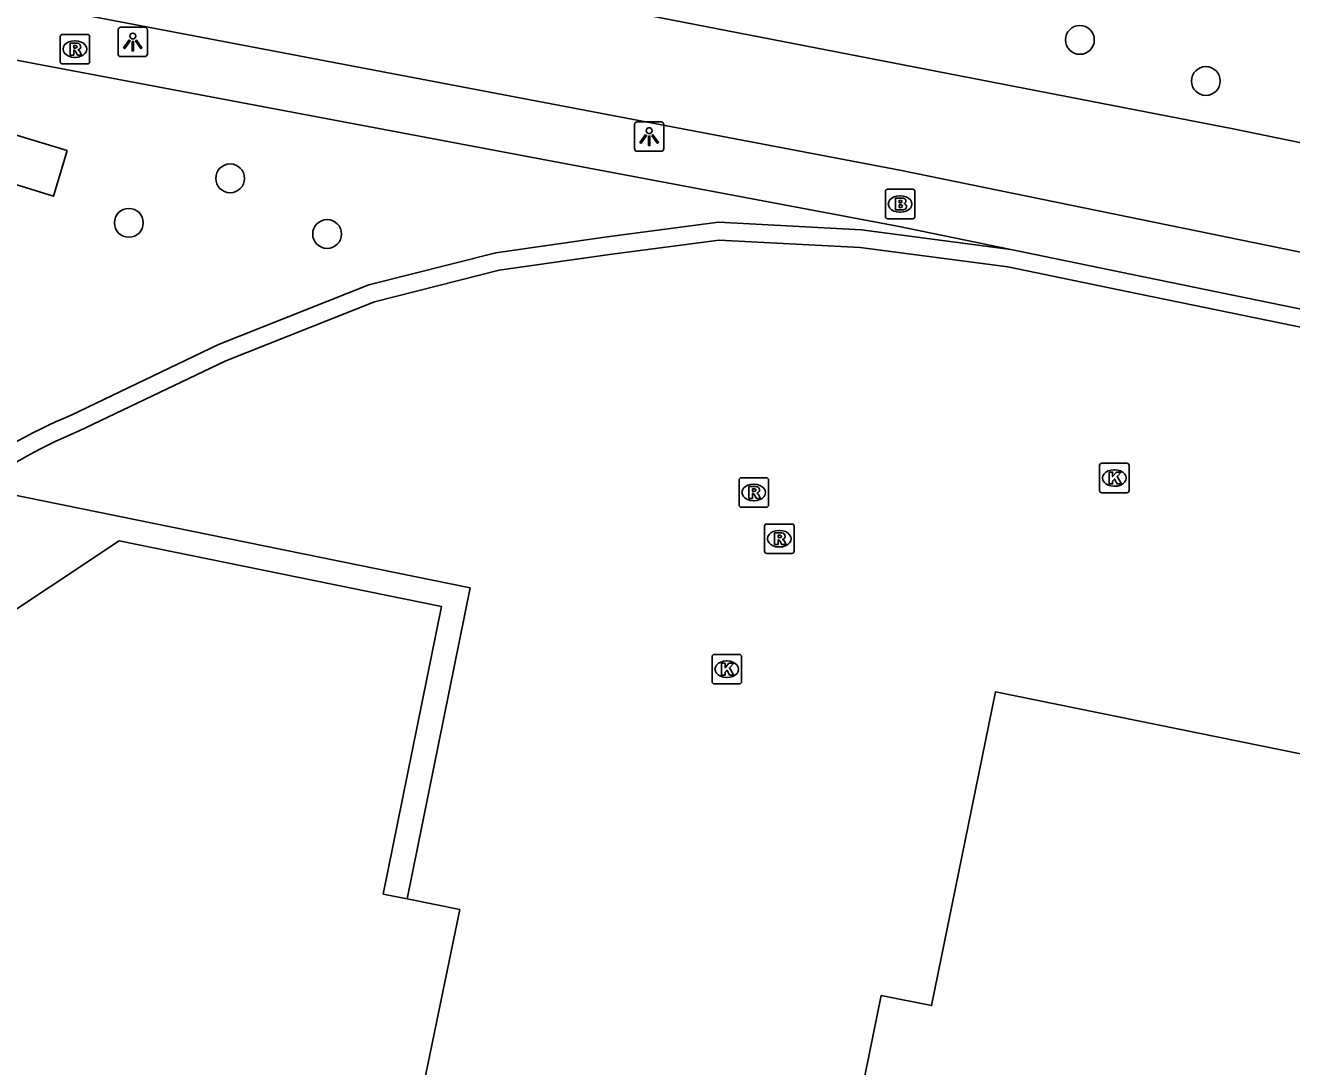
# Model space of a CAD drawing. Extents: x 157692 to 159670, y 381454 to 383289.
# Drawn here: x 158537.51 to 158580.47, y 382055.97 to 382091.31 of the extents above; entities that cross this region are included whole.
import ezdxf

# ---------------------------------------------------------------- set-up
doc = ezdxf.new("R2010")
doc.units = 0
for name, color, linetype in [('IMGEO_Boom', 7, 'Continuous'), ('IMGEO_Brandkraan', 7, 'Continuous'), ('IMGEO_Fietspad_gesloten', 7, 'Continuous'), ('IMGEO_Haag', 7, 'Continuous'), ('IMGEO_Kolk', 7, 'Continuous'), ('IMGEO_Lichtpunt', 7, 'Continuous'), ('IMGEO_Pand', 7, 'Continuous'), ('IMGEO_Pand_overbouw', 7, 'Continuous'), ('IMGEO_Rioolput', 7, 'Continuous'), ('IMGEO_Voetpad_gesloten', 7, 'Continuous'), ('IMGEO_Voetpad_open', 7, 'Continuous')]:
    doc.layers.add(name, color=color, linetype=linetype)

msp = doc.modelspace()

# ---------------------------------------------------------------- linework, layer by layer
at = {"layer": 'IMGEO_Boom'}
for centre in [(158573.283, 382090.811), (158577.557, 382089.416), (158544.454, 382086.113), (158541.017, 382084.603), (158547.744, 382084.226)]:
    msp.add_circle(centre, 0.489, dxfattribs=at)
at = {"layer": 'IMGEO_Brandkraan'}
for p, q in [((158566.683, 382084.817), (158566.683, 382085.669)), ((158566.758, 382085.743), (158567.61, 382085.743)), ((158567.684, 382085.669), (158567.684, 382084.817)), ((158567.171, 382085.523), (158567.196, 382085.523)), ((158567.61, 382084.743), (158566.758, 382084.743)), ((158567.194, 382084.963), (158567.169, 382084.963))]:
    msp.add_line(p, q, dxfattribs=at)
for points in [[(158566.683, 382084.817), (158566.683, 382085.669)], [(158566.758, 382085.743), (158567.61, 382085.743)], [(158567.684, 382085.669), (158567.684, 382084.817)], [(158567.031, 382085.443), (158567.031, 382085.043), (158567.244, 382085.043)], [(158567.262, 382085.443), (158567.031, 382085.443)], [(158567.21, 382085.362), (158567.156, 382085.362), (158567.156, 382085.286)], [(158567.156, 382085.286), (158567.209, 382085.286)], [(158567.218, 382085.21), (158567.156, 382085.21), (158567.156, 382085.129)], [(158567.156, 382085.129), (158567.218, 382085.129)], [(158567.61, 382084.743), (158566.758, 382084.743)]]:
    msp.add_lwpolyline(points, dxfattribs=at)
for centre, radius, start, end in [((158566.76, 382085.667), 0.0765, 91.552, 178.448), ((158566.76, 382085.667), 0.0765, 91.552, 178.448), ((158567.608, 382085.667), 0.0765, 1.552, 88.448), ((158567.608, 382085.667), 0.0765, 1.552, 88.448), ((158567.211, 382085.324), 0.0379, 267.8285, 90.9355), ((158567.219, 382085.169), 0.0404, 269.8759, 90.5077), ((158567.266, 382085.298), 0.145, 59.4692, 91.5367), ((158567.291, 382085.345), 0.0922, 285.5137, 58.1501), ((158567.296, 382085.153), 0.105, 301.3115, 78.989), ((158566.76, 382084.819), 0.0765, 181.552, 268.448), ((158566.76, 382084.819), 0.0765, 181.552, 268.448), ((158567.25, 382085.294), 0.251, 268.6676, 293.5347), ((158567.608, 382084.819), 0.0765, 271.552, 358.448), ((158567.608, 382084.819), 0.0765, 271.552, 358.448)]:
    msp.add_arc(centre, radius, start, end, dxfattribs=at)
for centre, major_axis, ratio, start_param, end_param in [((158567.17, 382085.243), (-0.387, 0.002), 0.722429, 4.712389, 7.853982), ((158567.195, 382085.243), (-0.39, 0.002), 0.717154, 1.570796, 4.712389)]:
    msp.add_ellipse(centre, major_axis=major_axis, ratio=ratio, start_param=start_param, end_param=end_param, dxfattribs=at)
at = {"layer": 'IMGEO_Fietspad_gesloten'}
for points in [[(158533.524, 382092.807), (158567.173, 382086.396), (158657.056, 382067.984)], [(158599.36, 382083.49), (158578.485, 382087.788), (158553.523, 382092.644)]]:
    msp.add_lwpolyline(points, dxfattribs=at)
at = {"layer": 'IMGEO_Haag'}
for points in [[(158570.941, 382083.698), (158565.878, 382084.366), (158561.024, 382084.622), (158557.24, 382084.126), (158553.463, 382083.589), (158549.165, 382082.495), (158544.064, 382080.476), (158539.061, 382078.078)], [(158658.251, 382065.165), (158656.531, 382065.514), (158574.936, 382082.265), (158570.839, 382083.106), (158565.823, 382083.768), (158561.047, 382084.02), (158557.322, 382083.532), (158553.579, 382082.999), (158549.351, 382081.923), (158544.304, 382079.926), (158539.307, 382077.53)]]:
    msp.add_lwpolyline(points, dxfattribs=at)
for centre, radius, start, end in [((158546.239, 382060.95), 18.572, 112.7386, 140.9734), ((158546.234, 382060.956), 17.963, 112.681, 140.9779)]:
    msp.add_arc(centre, radius, start, end, dxfattribs=at)
at = {"layer": 'IMGEO_Kolk'}
for p, q in [((158573.95, 382075.518), (158573.95, 382076.37)), ((158574.025, 382076.444), (158574.877, 382076.444)), ((158574.438, 382076.224), (158574.463, 382076.224)), ((158574.951, 382076.37), (158574.951, 382075.518)), ((158574.877, 382075.444), (158574.025, 382075.444)), ((158574.461, 382075.664), (158574.436, 382075.664)), ((158560.803, 382069.032), (158560.803, 382069.884)), ((158560.878, 382069.958), (158561.73, 382069.958)), ((158561.291, 382069.738), (158561.316, 382069.738)), ((158561.804, 382069.884), (158561.804, 382069.032)), ((158561.73, 382068.958), (158560.878, 382068.958)), ((158561.314, 382069.178), (158561.289, 382069.178))]:
    msp.add_line(p, q, dxfattribs=at)
for points in [[(158573.95, 382075.518), (158573.95, 382076.37)], [(158574.025, 382076.444), (158574.877, 382076.444)], [(158574.271, 382076.144), (158574.394, 382076.144), (158574.394, 382075.993), (158574.524, 382076.144), (158574.688, 382076.144), (158574.542, 382075.993), (158574.695, 382075.744), (158574.543, 382075.744), (158574.458, 382075.908), (158574.394, 382075.841), (158574.394, 382075.744), (158574.271, 382075.744), (158574.271, 382076.144)], [(158574.951, 382076.37), (158574.951, 382075.518)], [(158574.877, 382075.444), (158574.025, 382075.444)], [(158560.803, 382069.032), (158560.803, 382069.884)], [(158560.878, 382069.958), (158561.73, 382069.958)], [(158561.124, 382069.658), (158561.247, 382069.658), (158561.247, 382069.507), (158561.377, 382069.658), (158561.541, 382069.658), (158561.395, 382069.507), (158561.548, 382069.258), (158561.396, 382069.258), (158561.311, 382069.422), (158561.247, 382069.355), (158561.247, 382069.258), (158561.124, 382069.258), (158561.124, 382069.658)], [(158561.804, 382069.884), (158561.804, 382069.032)], [(158561.73, 382068.958), (158560.878, 382068.958)]]:
    msp.add_lwpolyline(points, dxfattribs=at)
for centre, start, end in [((158574.027, 382076.368), 91.552, 178.448), ((158574.027, 382076.368), 91.552, 178.448), ((158574.875, 382076.368), 1.552, 88.448), ((158574.875, 382076.368), 1.552, 88.448), ((158574.027, 382075.52), 181.552, 268.448), ((158574.027, 382075.52), 181.552, 268.448), ((158574.875, 382075.52), 271.552, 358.448), ((158574.875, 382075.52), 271.552, 358.448), ((158560.88, 382069.882), 91.552, 178.448), ((158560.88, 382069.882), 91.552, 178.448), ((158561.728, 382069.882), 1.552, 88.448), ((158561.728, 382069.882), 1.552, 88.448), ((158560.88, 382069.034), 181.552, 268.448), ((158560.88, 382069.034), 181.552, 268.448), ((158561.728, 382069.034), 271.552, 358.448), ((158561.728, 382069.034), 271.552, 358.448)]:
    msp.add_arc(centre, 0.0765, start, end, dxfattribs=at)
for centre, major_axis, ratio, start_param, end_param in [((158574.437, 382075.944), (-0.387, 0.002), 0.722429, 4.712389, 7.853982), ((158574.462, 382075.944), (-0.39, 0.002), 0.717154, 1.570796, 4.712389), ((158561.29, 382069.458), (-0.387, 0.002), 0.722429, 4.712389, 7.853982), ((158561.315, 382069.458), (-0.39, 0.002), 0.717154, 1.570796, 4.712389)]:
    msp.add_ellipse(centre, major_axis=major_axis, ratio=ratio, start_param=start_param, end_param=end_param, dxfattribs=at)
at = {"layer": 'IMGEO_Lichtpunt'}
for p, q in [((158540.652, 382091.144), (158540.652, 382090.337)), ((158540.652, 382091.144), (158540.652, 382090.337)), ((158541.554, 382091.239), (158540.746, 382091.239)), ((158541.554, 382091.239), (158540.746, 382091.239)), ((158541.648, 382090.337), (158541.648, 382091.144)), ((158541.648, 382090.337), (158541.648, 382091.144)), ((158540.746, 382090.243), (158541.554, 382090.243)), ((158540.746, 382090.243), (158541.554, 382090.243)), ((158558.172, 382087.932), (158558.172, 382087.125)), ((158558.172, 382087.932), (158558.172, 382087.125)), ((158559.074, 382088.027), (158558.266, 382088.027)), ((158559.074, 382088.027), (158558.266, 382088.027)), ((158559.168, 382087.125), (158559.168, 382087.932)), ((158559.168, 382087.125), (158559.168, 382087.932)), ((158558.266, 382087.031), (158559.074, 382087.031)), ((158558.266, 382087.031), (158559.074, 382087.031))]:
    msp.add_line(p, q, dxfattribs=at)
for points in [[(158541.026, 382090.808), (158541.065, 382090.78), (158540.877, 382090.518), (158540.839, 382090.545), (158541.026, 382090.808)], [(158541.128, 382090.76), (158541.175, 382090.76), (158541.175, 382090.438), (158541.128, 382090.438), (158541.128, 382090.76)], [(158541.238, 382090.78), (158541.276, 382090.807), (158541.463, 382090.545), (158541.424, 382090.517), (158541.238, 382090.78)], [(158558.546, 382087.596), (158558.585, 382087.568), (158558.397, 382087.306), (158558.359, 382087.333), (158558.546, 382087.596)], [(158558.648, 382087.548), (158558.695, 382087.548), (158558.695, 382087.226), (158558.648, 382087.226), (158558.648, 382087.548)], [(158558.758, 382087.568), (158558.796, 382087.595), (158558.983, 382087.333), (158558.944, 382087.305), (158558.758, 382087.568)]]:
    msp.add_lwpolyline(points, dxfattribs=at)
for centre in [(158541.151, 382090.942), (158558.671, 382087.73)]:
    msp.add_circle(centre, 0.0994, dxfattribs=at)
for centre, start, end in [((158540.746, 382091.144), 90, 180), ((158540.746, 382091.144), 90, 180), ((158541.554, 382091.144), 0, 90), ((158541.554, 382091.144), 0, 90), ((158540.746, 382090.337), 180, 270), ((158540.746, 382090.337), 180, 270), ((158541.554, 382090.337), 270, 0), ((158541.554, 382090.337), 270, 360), ((158558.266, 382087.932), 90, 180), ((158558.266, 382087.932), 90, 180), ((158559.074, 382087.932), 0, 90), ((158559.074, 382087.932), 0, 90), ((158558.266, 382087.125), 180, 270), ((158558.266, 382087.125), 180, 270), ((158559.074, 382087.125), 270, 0), ((158559.074, 382087.125), 270, 360)]:
    msp.add_arc(centre, 0.0946, start, end, dxfattribs=at)
at = {"layer": 'IMGEO_Pand'}
for points in [[(158529.205, 382041.46), (158532.366, 382057.038), (158532.796, 382059.159), (158531.366, 382059.452), (158531.476, 382059.991), (158533.808, 382059.514), (158534.67, 382063.763), (158536.091, 382070.76), (158540.685, 382073.808), (158551.628, 382071.582), (158549.651, 382061.827), (158550.462, 382061.663), (158552.242, 382061.302), (158551.018, 382055.337)], [(158565.334, 382052.437), (158566.542, 382058.382), (158568.25, 382058.045), (158570.415, 382068.691), (158586.942, 382065.328), (158584.584, 382053.646)]]:
    msp.add_lwpolyline(points, dxfattribs=at)
at = {"layer": 'IMGEO_Pand_overbouw'}
msp.add_lwpolyline([(158550.462, 382061.663), (158552.592, 382072.218), (158536.201, 382075.556), (158533.857, 382063.927), (158534.67, 382063.763), (158536.091, 382070.76), (158540.685, 382073.808), (158551.628, 382071.582), (158549.651, 382061.827)], close=True, dxfattribs=at)
at = {"layer": 'IMGEO_Rioolput'}
for p, q in [((158538.687, 382090.072), (158538.687, 382090.924)), ((158538.762, 382090.998), (158539.614, 382090.998)), ((158539.175, 382090.778), (158539.2, 382090.778)), ((158539.688, 382090.924), (158539.688, 382090.072)), ((158539.614, 382089.998), (158538.762, 382089.998)), ((158539.198, 382090.218), (158539.173, 382090.218)), ((158561.719, 382075.028), (158561.719, 382075.88)), ((158561.794, 382075.954), (158562.646, 382075.954)), ((158562.207, 382075.734), (158562.232, 382075.734)), ((158562.72, 382075.88), (158562.72, 382075.028)), ((158562.646, 382074.954), (158561.794, 382074.954)), ((158562.23, 382075.174), (158562.205, 382075.174)), ((158562.66, 382074.384), (158563.512, 382074.384)), ((158562.585, 382073.458), (158562.585, 382074.31)), ((158563.073, 382074.164), (158563.098, 382074.164)), ((158563.586, 382074.31), (158563.586, 382073.458)), ((158563.096, 382073.604), (158563.071, 382073.604)), ((158563.512, 382073.384), (158562.66, 382073.384))]:
    msp.add_line(p, q, dxfattribs=at)
for points in [[(158538.687, 382090.072), (158538.687, 382090.924)], [(158538.762, 382090.998), (158539.614, 382090.998)], [(158539.688, 382090.924), (158539.688, 382090.072)], [(158539.276, 382090.696), (158539.024, 382090.698), (158539.024, 382090.298)], [(158539.024, 382090.298), (158539.148, 382090.298), (158539.148, 382090.46), (158539.159, 382090.46)], [(158539.202, 382090.617), (158539.148, 382090.617), (158539.148, 382090.536)], [(158539.148, 382090.536), (158539.2, 382090.536)], [(158539.206, 382090.431), (158539.277, 382090.298), (158539.417, 382090.298), (158539.352, 382090.424)], [(158539.614, 382089.998), (158538.762, 382089.998)], [(158561.719, 382075.028), (158561.719, 382075.88)], [(158561.794, 382075.954), (158562.646, 382075.954)], [(158562.72, 382075.88), (158562.72, 382075.028)], [(158562.308, 382075.652), (158562.056, 382075.654), (158562.056, 382075.254)], [(158562.056, 382075.254), (158562.18, 382075.254), (158562.18, 382075.416), (158562.191, 382075.416)], [(158562.234, 382075.573), (158562.18, 382075.573), (158562.18, 382075.492)], [(158562.18, 382075.492), (158562.232, 382075.492)], [(158562.238, 382075.387), (158562.309, 382075.254), (158562.449, 382075.254), (158562.384, 382075.38)], [(158562.646, 382074.954), (158561.794, 382074.954)], [(158562.66, 382074.384), (158563.512, 382074.384)], [(158562.585, 382073.458), (158562.585, 382074.31)], [(158563.174, 382074.082), (158562.922, 382074.084), (158562.922, 382073.684)], [(158563.1, 382074.003), (158563.046, 382074.003), (158563.046, 382073.922)], [(158563.586, 382074.31), (158563.586, 382073.458)], [(158562.922, 382073.684), (158563.046, 382073.684), (158563.046, 382073.846), (158563.057, 382073.846)], [(158563.046, 382073.922), (158563.098, 382073.922)], [(158563.104, 382073.817), (158563.175, 382073.684), (158563.315, 382073.684), (158563.25, 382073.81)], [(158563.512, 382073.384), (158562.66, 382073.384)]]:
    msp.add_lwpolyline(points, dxfattribs=at)
for centre, radius, start, end in [((158538.764, 382090.922), 0.0765, 91.552, 178.448), ((158538.764, 382090.922), 0.0765, 91.552, 178.448), ((158539.612, 382090.922), 0.0765, 1.552, 88.448), ((158539.612, 382090.922), 0.0765, 1.552, 88.448), ((158539.158, 382090.407), 0.0533, 26.0293, 88.6989), ((158539.184, 382090.725), 0.19, 274.7715, 282.9687), ((158539.208, 382090.521), 0.0964, 77.0061, 93.1865), ((158539.222, 382090.578), 0.0378, 276.6634, 79.6772), ((158539.275, 382090.586), 0.109, 350.3612, 89.416), ((158539.273, 382090.586), 0.112, 277.5842, 350.9817), ((158539.257, 382090.371), 0.108, 29.5134, 73.7905), ((158538.764, 382090.074), 0.0765, 181.552, 268.448), ((158538.764, 382090.074), 0.0765, 181.552, 268.448), ((158539.612, 382090.074), 0.0765, 271.552, 358.448), ((158539.612, 382090.074), 0.0765, 271.552, 358.448), ((158561.796, 382075.878), 0.0765, 91.552, 178.448), ((158561.796, 382075.878), 0.0765, 91.552, 178.448), ((158562.644, 382075.878), 0.0765, 1.552, 88.448), ((158562.644, 382075.878), 0.0765, 1.552, 88.448), ((158562.19, 382075.363), 0.0533, 26.0293, 88.6989), ((158562.216, 382075.681), 0.19, 274.7715, 282.9687), ((158562.24, 382075.477), 0.0964, 77.0061, 93.1865), ((158562.254, 382075.534), 0.0378, 276.6634, 79.6772), ((158562.307, 382075.542), 0.109, 350.3612, 89.416), ((158562.305, 382075.542), 0.112, 277.5842, 350.9817), ((158562.289, 382075.327), 0.108, 29.5134, 73.7905), ((158561.796, 382075.03), 0.0765, 181.552, 268.448), ((158561.796, 382075.03), 0.0765, 181.552, 268.448), ((158562.644, 382075.03), 0.0765, 271.552, 358.448), ((158562.644, 382075.03), 0.0765, 271.552, 358.448), ((158562.662, 382074.308), 0.0765, 91.552, 178.448), ((158562.662, 382074.308), 0.0765, 91.552, 178.448), ((158563.51, 382074.308), 0.0765, 1.552, 88.448), ((158563.51, 382074.308), 0.0765, 1.552, 88.448), ((158563.106, 382073.907), 0.0964, 77.0061, 93.1865), ((158563.12, 382073.964), 0.0378, 276.6634, 79.6772), ((158563.173, 382073.972), 0.109, 350.3612, 89.416), ((158563.171, 382073.972), 0.112, 277.5842, 350.9817), ((158563.056, 382073.793), 0.0533, 26.0293, 88.6989), ((158563.082, 382074.111), 0.19, 274.7715, 282.9687), ((158563.155, 382073.757), 0.108, 29.5134, 73.7905), ((158562.662, 382073.46), 0.0765, 181.552, 268.448), ((158562.662, 382073.46), 0.0765, 181.552, 268.448), ((158563.51, 382073.46), 0.0765, 271.552, 358.448), ((158563.51, 382073.46), 0.0765, 271.552, 358.448)]:
    msp.add_arc(centre, radius, start, end, dxfattribs=at)
for centre, major_axis, ratio, start_param, end_param in [((158539.174, 382090.498), (-0.387, 0.002), 0.722429, 4.712389, 7.853982), ((158539.199, 382090.498), (-0.39, 0.002), 0.717154, 1.570796, 4.712389), ((158562.206, 382075.454), (-0.387, 0.002), 0.722429, 4.712389, 7.853982), ((158562.231, 382075.454), (-0.39, 0.002), 0.717154, 1.570796, 4.712389), ((158563.072, 382073.884), (-0.387, 0.002), 0.722429, 4.712389, 7.853982), ((158563.097, 382073.884), (-0.39, 0.002), 0.717154, 1.570796, 4.712389)]:
    msp.add_ellipse(centre, major_axis=major_axis, ratio=ratio, start_param=start_param, end_param=end_param, dxfattribs=at)
at = {"layer": 'IMGEO_Voetpad_gesloten'}
msp.add_lwpolyline([(158538.929, 382087.06), (158536.595, 382087.757), (158536.147, 382086.223), (158538.456, 382085.507), (158538.929, 382087.06)], dxfattribs=at)
at = {"layer": 'IMGEO_Voetpad_open'}
for points in [[(158570.941, 382083.698), (158567.095, 382084.488), (158556.81, 382086.425), (158533.535, 382090.81)], [(158656.651, 382066.102), (158575.057, 382082.853), (158570.941, 382083.698)]]:
    msp.add_lwpolyline(points, dxfattribs=at)

doc.saveas('drawing.dxf')
